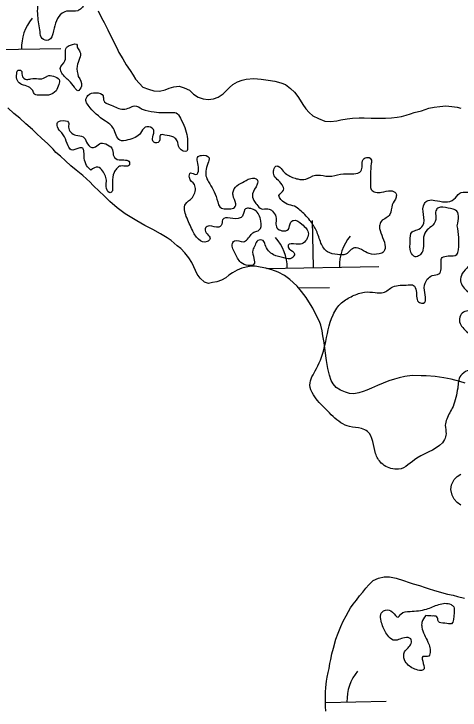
# Model space of a CAD drawing. Extents: x 3887375 to 3925618, y 296674 to 322633.
# Drawn here: x 3905041 to 3905382, y 313882 to 314414 of the extents above; entities that cross this region are included whole.
import ezdxf

# ---------------------------------------------------------------- set-up
doc = ezdxf.new("R2010")
doc.units = 0
for name, color, linetype in [('V-GRID-MAJR', 7, 'Continuous'), ('V-RIVR-EDGE', 7, 'Continuous'), ('V-WETL-SWMP', 7, 'Continuous')]:
    doc.layers.add(name, color=color, linetype=linetype)

msp = doc.modelspace()

# ---------------------------------------------------------------- linework, layer by layer
at = {"layer": 'V-GRID-MAJR'}
msp.add_spline([(3891444.7, 314225.88), (3896753.86, 314315.07), (3902063.01, 314405.04), (3907372.14, 314495.79), (3912681.27, 314587.3), (3917990.38, 314679.59), (3923299.47, 314772.65)], degree=3, dxfattribs=at)
at = {"layer": 'V-RIVR-EDGE'}
for points in [[(3905060.8, 314400.62), (3905059.07, 314412.64), (3905059.09, 314420.25), (3905060.86, 314425.52), (3905063.21, 314426.98), (3905066.43, 314426.98), (3905068.78, 314429.61), (3905061.21, 314445.15), (3905061.21, 314447.79), (3905065.02, 314449.25), (3905072.64, 314447.76), (3905075.56, 314444.53), (3905075.55, 314439.55), (3905077.58, 314431.64), (3905086.94, 314426.92), (3905093.68, 314424.56), (3905093.96, 314420.75), (3905092.2, 314418.41), (3905089.55, 314416.66), (3905082.23, 314416.39), (3905077.54, 314414.64), (3905071.06, 314401.18)], [(3905071.06, 314401.18), (3905067.23, 314394.16), (3905062.25, 314395.34), (3905060.8, 314400.62)], [(3905082.98, 314363.06), (3905077.42, 314368.94), (3905076.26, 314372.46), (3905079.79, 314378.31), (3905080.99, 314388.56), (3905083.92, 314390.31), (3905089.2, 314390.3), (3905089.2, 314389.71), (3905089.48, 314388.24), (3905091.24, 314385.31), (3905089.16, 314374.18), (3905090.02, 314366.27)], [(3905067.13, 314351.97), (3905060.68, 314351.98), (3905056.58, 314352.87), (3905055.12, 314355.51), (3905051.91, 314358.45), (3905046.64, 314360.22), (3905043.42, 314363.16), (3905042.85, 314368.44), (3905043.44, 314370.78), (3905046.37, 314370.77), (3905046.95, 314367.25), (3905050.46, 314364.02), (3905053.68, 314364.6), (3905059.54, 314364.59), (3905064.52, 314365.45), (3905066.28, 314366.62), (3905070.97, 314366.61), (3905075.36, 314363.96), (3905075.06, 314360.15)], [(3905090.02, 314366.27), (3905092.34, 314358.94), (3905089.7, 314355.43), (3905087.07, 314358.07), (3905082.98, 314363.06)], [(3905075.06, 314360.15), (3905073, 314355.47), (3905067.13, 314351.97)], [(3905138.88, 314341.24), (3905147.96, 314339.17), (3905162.61, 314338.84), (3905164.95, 314338.54), (3905168.17, 314334.43), (3905173.4, 314320.36), (3905173.68, 314312.44), (3905173.08, 314309.22), (3905167.52, 314311.58), (3905165.78, 314317.15), (3905163.15, 314319.8), (3905156.12, 314321.57), (3905152.9, 314321.58), (3905152.01, 314316.6), (3905147.9, 314316.02), (3905146.74, 314318.66), (3905147.92, 314324.23), (3905146.47, 314326.87), (3905141.19, 314327.47), (3905137.67, 314323.08), (3905127.98, 314317.83), (3905121.83, 314317.55), (3905116.87, 314326.65), (3905110.73, 314332.23), (3905097.58, 314344.28), (3905095.83, 314348.09), (3905097.31, 314351.89), (3905103.46, 314353.93), (3905109.02, 314351.57), (3905109.31, 314348.35), (3905115.16, 314344.52)], [(3905115.16, 314344.52), (3905124.53, 314341.28), (3905129.22, 314342.44), (3905133.03, 314343.89), (3905138.88, 314341.24)], [(3905099.51, 314294.76), (3905097.17, 314297.11), (3905094.84, 314302.38), (3905094.27, 314308.83), (3905093.4, 314311.47), (3905090.47, 314311.48), (3905084.6, 314310.32), (3905082.27, 314313.26), (3905079.35, 314320.3), (3905077.31, 314323.23), (3905074.1, 314327.93), (3905074.11, 314331.15), (3905076.45, 314332.31), (3905082.6, 314331.13), (3905082.6, 314327.61), (3905088.15, 314321.45), (3905093.71, 314320.26), (3905096.34, 314316.15), (3905100.43, 314312.04), (3905103.07, 314312.62), (3905107.18, 314315.25), (3905112.45, 314314.06), (3905116.25, 314310.24), (3905117.11, 314305.26), (3905121.21, 314302.61), (3905129.11, 314300.83), (3905129.11, 314298.78), (3905121.49, 314297.63), (3905119.14, 314295.59), (3905117.38, 314292.95), (3905116.18, 314285.34), (3905116.17, 314278.89)], [(3905172.67, 314259.12), (3905172.11, 314268.79), (3905177.1, 314273.47), (3905178.27, 314275.22), (3905178.88, 314283.72), (3905175.08, 314289), (3905175.97, 314292.52), (3905180.07, 314291.33), (3905182.13, 314295.43), (3905181.86, 314305.1), (3905184.21, 314305.97), (3905190.06, 314304.2), (3905189.18, 314299.81), (3905187.7, 314293.95), (3905187.69, 314290.44), (3905189.73, 314285.74)], [(3905253.9, 314289.1), (3905258, 314287.92), (3905264.15, 314287.9), (3905271.48, 314290.81), (3905279.39, 314290.21), (3905284.08, 314290.2), (3905292.87, 314291.93), (3905300.78, 314291.91), (3905306.36, 314293.95), (3905308.14, 314302.74), (3905311.66, 314304.49), (3905314.29, 314302.43), (3905314.28, 314299.79), (3905313.66, 314283.39), (3905314.23, 314279.87), (3905317.45, 314277.81), (3905322.14, 314277.8), (3905329.17, 314278.95), (3905332.98, 314277.18), (3905333.26, 314273.96), (3905330.32, 314268.11), (3905328.54, 314260.79), (3905325.61, 314258.16), (3905321.79, 314255.53), (3905320.61, 314252.02), (3905324.68, 314237.65), (3905323.78, 314232.38), (3905320.26, 314230.63), (3905312.65, 314230.94), (3905306.79, 314233.89), (3905301.52, 314235.36), (3905294.77, 314230.4), (3905288.33, 314230.12), (3905280.71, 314232.19), (3905275.75, 314238.94), (3905272.26, 314248.33), (3905267.3, 314256.25), (3905263.5, 314260.66), (3905255.6, 314267.12)], [(3905116.17, 314278.89), (3905114.41, 314277.43), (3905111.49, 314280.66), (3905111.5, 314285.94), (3905108.59, 314294.15), (3905105.08, 314297.09), (3905099.51, 314294.76)], [(3905255.6, 314267.12), (3905245.07, 314272.13), (3905243.61, 314275.35), (3905247.14, 314279.45), (3905245.97, 314283.55), (3905239.55, 314291.48), (3905239.56, 314295), (3905241.91, 314297.92), (3905243.08, 314297.62), (3905246.88, 314293.8), (3905253.9, 314289.1)], [(3905189.73, 314285.74), (3905196.14, 314272.54), (3905199.64, 314265.5), (3905201.69, 314265.2), (3905210.19, 314266.94), (3905210.49, 314268.99), (3905208.45, 314275.44), (3905208.75, 314278.96), (3905218.44, 314286.84), (3905221.96, 314288.3), (3905226.94, 314287.41), (3905226.93, 314283.89), (3905223.4, 314276.58), (3905224.26, 314271.59), (3905226.6, 314268.37), (3905230.11, 314265.13), (3905235.09, 314265.12), (3905238.6, 314263.35), (3905241.23, 314258.95), (3905242.08, 314250.45), (3905245.89, 314248.39), (3905250.87, 314249.55), (3905252.64, 314254.82), (3905254.7, 314256.28), (3905261.14, 314253.34), (3905266.1, 314246), (3905261.1, 314238.39), (3905256.7, 314238.11), (3905250.55, 314237.25), (3905251.42, 314234.61), (3905255.51, 314230.79), (3905253.75, 314227.57), (3905247.3, 314227.59), (3905239.4, 314229.95), (3905232.97, 314237.59), (3905231.51, 314240.81), (3905227.41, 314240.82), (3905225.35, 314237.31), (3905223.58, 314233.51), (3905224.45, 314227.06), (3905224.44, 314222.66), (3905220.04, 314221.8), (3905214.48, 314224.15), (3905209.81, 314231.49), (3905208.36, 314239.4), (3905209.54, 314240.57), (3905216.28, 314239.97), (3905222.44, 314245.52), (3905225.08, 314247.57), (3905228.31, 314248.73), (3905229.79, 314255.76), (3905225.12, 314263.97), (3905221.03, 314265.45), (3905218.1, 314265.16), (3905216.03, 314260.19), (3905213.98, 314258.14), (3905200.5, 314256.71), (3905199.31, 314252.32), (3905197.55, 314251.15), (3905190.23, 314252.05), (3905187.3, 314250.59), (3905187, 314248.83), (3905190.79, 314241.79), (3905188.73, 314240.04), (3905182, 314241.81), (3905177.33, 314248.86), (3905172.67, 314259.12)], [(3905380.09, 314252.16), (3905378.65, 314264.18), (3905376.89, 314264.77), (3905368.99, 314266.25), (3905365.76, 314265.97), (3905363.71, 314263.63), (3905363.7, 314258.65), (3905361.34, 314252.5), (3905356.93, 314249), (3905354.28, 314243.44), (3905353.38, 314232.31), (3905351.32, 314229.67), (3905347.8, 314228.51), (3905344.59, 314232.04), (3905344.02, 314240.53), (3905345.5, 314247.56), (3905349.31, 314249.02), (3905353.72, 314252.23), (3905354.93, 314269.22), (3905357.87, 314271.56), (3905362.85, 314271.54), (3905377.5, 314272.39), (3905381.91, 314277.06), (3905387.47, 314277.93), (3905402.71, 314277.01), (3905405.35, 314277.01), (3905405.92, 314273.2), (3905402.98, 314269.98), (3905398.3, 314269.7), (3905390.09, 314269.43), (3905389.5, 314265.91), (3905391.83, 314263.56), (3905396.22, 314260.33), (3905396.2, 314252.71), (3905396.17, 314239.23), (3905392.94, 314237.48), (3905392.35, 314233.97), (3905392.33, 314228.69), (3905388.51, 314221.09), (3905383.8, 314215.53), (3905382.62, 314209.97), (3905388.17, 314201.75), (3905393.73, 314198.81), (3905400.76, 314200.25), (3905400.77, 314203.18), (3905399.92, 314217.25), (3905401.98, 314219), (3905407.25, 314218.7), (3905407.25, 314216.06), (3905406.04, 314204.05), (3905408.38, 314201.41), (3905418.35, 314202.55), (3905423.32, 314199.03), (3905419.79, 314193.17), (3905415.68, 314191.72), (3905404.25, 314188.82), (3905391.94, 314187.68), (3905383.14, 314184.48), (3905381.67, 314179.79), (3905387.21, 314171.28), (3905391.01, 314168.93), (3905396, 314171.85), (3905403.33, 314174.17), (3905405.67, 314169.77), (3905403.9, 314165.97), (3905399.5, 314163.93), (3905397.14, 314159.54), (3905398.01, 314155.43), (3905400.33, 314143.12), (3905400.02, 314139.61), (3905394.46, 314140.5), (3905387.72, 314141.1), (3905382.73, 314137.6), (3905380.37, 314127.94), (3905376.81, 314113.88)], [(3905376.81, 314113.88), (3905372.1, 314104.22), (3905370.92, 314099.54), (3905371.49, 314093.09), (3905370.31, 314088.7), (3905349.18, 314074.4), (3905335.09, 314065.93), (3905332.16, 314065.94), (3905321.92, 314070.65), (3905317.54, 314077.99), (3905311.43, 314094.71), (3905306.75, 314097.06), (3905297.67, 314098.55), (3905290.94, 314101.49), (3905279.54, 314111.78), (3905269.9, 314122.94), (3905267.28, 314130.27), (3905272.29, 314142.85), (3905278.78, 314160.71), (3905284.99, 314184.13), (3905291.46, 314193.2), (3905299.97, 314198.45), (3905309.06, 314201.36), (3905317.26, 314201.05), (3905323.41, 314201.03), (3905330.75, 314205.41), (3905342.47, 314206.84), (3905346.57, 314206.54), (3905348.61, 314202.43), (3905351.23, 314193.34), (3905354.16, 314193.04), (3905354.77, 314204.76), (3905357.13, 314211.2), (3905360.95, 314214.12), (3905365.93, 314215.28), (3905367.7, 314219.09), (3905368.6, 314227.87), (3905373, 314229.04), (3905379.74, 314230.19), (3905380.92, 314233.7), (3905380.09, 314252.16)], [(3905343.91, 313957.21), (3905356.51, 313958.94), (3905365.89, 313962.43), (3905375.27, 313962.41), (3905377.31, 313960.65), (3905377.6, 313955.96), (3905375.52, 313947.76), (3905370.54, 313948.06), (3905365.57, 313949.54), (3905364.4, 313953.06), (3905361.18, 313953.65), (3905355.91, 313953.96)], [(3905355.91, 313953.96), (3905352.97, 313948.69), (3905352.96, 313945.18), (3905357.62, 313933.74), (3905359.06, 313924.65), (3905358.18, 313922.9), (3905353.78, 313922.62), (3905354.06, 313917.34), (3905354.05, 313912.36), (3905351.12, 313912.07), (3905346.43, 313913.55), (3905339.71, 313920.01), (3905339.73, 313926.17), (3905344.72, 313932.6), (3905344.44, 313936.12), (3905339.75, 313937.01), (3905330.96, 313935.27), (3905326.87, 313938.8), (3905322.49, 313947.3), (3905322.52, 313956.68), (3905325.16, 313958.14), (3905330.43, 313956.66), (3905334.81, 313952.84), (3905336.87, 313955.18), (3905343.91, 313957.21)]]:
    msp.add_spline(points, degree=3, dxfattribs=at)
at = {"layer": 'V-WETL-SWMP'}
for p, q in [((3904976.56, 314385.98), (3905076.54, 314387.7)), ((3905269.92, 314220.18), (3905269.3, 314256.17)), ((3905234.14, 314219.56), (3905319.91, 314221.04)), ((3905258.59, 314204.55), (3905282.18, 314204.95)), ((3905279.29, 313887.61), (3905325.62, 313888.41))]:
    msp.add_line(p, q, dxfattribs=at)
for points in [[(3905105.1, 314416.57), (3905107.73, 314411.1), (3905109.72, 314407.52), (3905112.59, 314402.04), (3905113.9, 314399.19), (3905116.1, 314394.91), (3905117.42, 314392.05), (3905119.4, 314388.24), (3905121.16, 314384.68), (3905124.04, 314379.9), (3905126.71, 314375.37), (3905129.6, 314370.82), (3905132.06, 314367.23), (3905133.84, 314364.37), (3905136.77, 314360.99), (3905139.49, 314358.1), (3905143.65, 314356.56), (3905147.83, 314355.48), (3905152.04, 314355.11), (3905156.52, 314356.14), (3905159.6, 314357.44), (3905163.15, 314358.5), (3905167.14, 314358.84), (3905171.08, 314357.54), (3905175, 314355.77), (3905178.18, 314352.86), (3905181.86, 314350.63), (3905185.56, 314349.34), (3905189.52, 314348.75), (3905193.52, 314349.32), (3905197.07, 314350.61), (3905200.9, 314353.06), (3905203.55, 314355.55), (3905205.73, 314357.82)], [(3905205.73, 314357.82), (3905208.39, 314360.31), (3905211.97, 314362.3), (3905215.52, 314363.59), (3905218.58, 314364.19), (3905224.45, 314364.7), (3905230.06, 314364.29), (3905235.42, 314363.64), (3905240.54, 314362.78), (3905244.95, 314361.46), (3905248.65, 314360.17), (3905252.54, 314357.24), (3905255.48, 314354.33), (3905257.95, 314350.97), (3905259.74, 314348.34), (3905261.74, 314345), (3905264.2, 314341.64), (3905266.69, 314338.75), (3905269.42, 314336.32), (3905273.79, 314334.07), (3905278.65, 314332.28), (3905283.08, 314331.9), (3905287.78, 314332.45), (3905290.85, 314333.05), (3905295.79, 314333.83), (3905299.79, 314334.4), (3905304.95, 314334.7), (3905308.69, 314334.58), (3905314.07, 314334.4), (3905319.69, 314334.46), (3905325.07, 314334.51), (3905329.76, 314334.6), (3905333.99, 314335.16), (3905337.29, 314335.76), (3905341.07, 314336.8), (3905344.14, 314337.64), (3905346.98, 314338.72), (3905352.65, 314340.17), (3905358.33, 314342.1), (3905362.33, 314342.9), (3905366.8, 314343.46), (3905371.26, 314343.78), (3905375.93, 314343.4), (3905379.89, 314342.8), (3905382.91, 314342)], [(3905058.05, 314322.81), (3905054.86, 314325.73), (3905049.86, 314330.1), (3905045.31, 314334.46), (3905040.75, 314338.12), (3905036.2, 314342.25)], [(3905386.15, 314131.67), (3905381.98, 314132.98), (3905375.48, 314134.82), (3905369.9, 314135.94), (3905363.14, 314136.86), (3905356.36, 314137.32), (3905352.39, 314137.45), (3905345.61, 314137.67), (3905339.96, 314136.91), (3905335.48, 314135.89), (3905331.94, 314134.83), (3905327.68, 314133.57), (3905323.41, 314131.83), (3905319.13, 314129.86), (3905314.39, 314127.91), (3905310.83, 314126.39), (3905307.98, 314125.31), (3905304.67, 314124.25), (3905300.91, 314123.67), (3905297.63, 314123.77), (3905294.39, 314124.81), (3905290.69, 314126.34), (3905287.49, 314128.55), (3905285, 314131.21), (3905283.44, 314133.83), (3905282.17, 314137.85), (3905280.93, 314143.04), (3905279.96, 314149.16), (3905279.03, 314156.45), (3905278.06, 314162.8), (3905277.29, 314167.98), (3905276.71, 314171.74), (3905275.68, 314175.99), (3905274.6, 314178.83), (3905272.19, 314183.83), (3905269.55, 314189.06), (3905267.77, 314191.93), (3905264.43, 314197.19), (3905260.84, 314201.99), (3905257.46, 314205.84), (3905254.51, 314208.75), (3905252.01, 314211.17), (3905247.89, 314214.11), (3905243.06, 314216.61), (3905238.2, 314218.41), (3905233.56, 314219.73), (3905229.14, 314220.58), (3905225.41, 314221.16), (3905222.37, 314221.26), (3905218.37, 314220.46), (3905215.06, 314219.63), (3905211.5, 314218.1), (3905207.92, 314216.11), (3905205.29, 314214.33), (3905202.88, 314212.3), (3905199.55, 314210.53), (3905196, 314209.24), (3905192.7, 314208.65), (3905189.64, 314208.04), (3905186.62, 314209.08), (3905183.21, 314212), (3905180.97, 314215.11), (3905179.66, 314217.97), (3905178.35, 314220.82), (3905176.81, 314224.15), (3905174.59, 314227.73), (3905171.43, 314231.34), (3905168.5, 314234.72), (3905165.76, 314236.91), (3905160.97, 314240.81), (3905158, 314243.02), (3905152.94, 314245.99), (3905146.96, 314249.23), (3905140.97, 314252.23), (3905134.77, 314255.94), (3905130.86, 314258.18), (3905125.81, 314261.15), (3905119.87, 314265.79), (3905114.18, 314270.66), (3905109.42, 314275.5), (3905106.46, 314278.17), (3905101.24, 314283.25), (3905098.97, 314285.43), (3905096.25, 314288.1), (3905093.52, 314290.53), (3905091.02, 314292.71), (3905088.27, 314294.68), (3905084.4, 314298.08), (3905080.31, 314301.72), (3905076.44, 314305.36), (3905072.79, 314308.29), (3905070.76, 314310.7), (3905066.68, 314314.81), (3905061.91, 314319.18), (3905058.05, 314322.81)], [(3905382.88, 314038.37), (3905379.91, 314040.57), (3905377.65, 314042.98), (3905376.11, 314046.08), (3905375.08, 314050.33), (3905375.67, 314054.05), (3905377.67, 314057.97), (3905379.85, 314060.24), (3905382.72, 314062.25)], [(3905279.45, 313880.89), (3905279.33, 313884.41), (3905279.27, 313889.79), (3905279.22, 313895.41), (3905279.56, 313898.91), (3905279.96, 313903.82), (3905280.52, 313906.84), (3905281.34, 313910.33), (3905281.91, 313913.59), (3905282.5, 313917.31), (3905283.3, 313920.33), (3905284.15, 313924.75), (3905285.23, 313929.16), (3905287.09, 313935.89), (3905288.88, 313940.52), (3905290.91, 313945.6), (3905292.69, 313949.76), (3905294.92, 313953.67), (3905296.91, 313957.11), (3905298.4, 313959.87), (3905300.36, 313962.62), (3905302.81, 313965.82), (3905305.25, 313969.02), (3905307.69, 313971.98), (3905310.13, 313974.94), (3905312.31, 313977.45), (3905315.7, 313980.85), (3905319.74, 313982.59), (3905324.22, 313983.62), (3905328.2, 313983.72), (3905333.32, 313982.62), (3905338.88, 313980.8), (3905343.27, 313979.25), (3905346.28, 313978.22), (3905351.16, 313976.89), (3905355.56, 313975.58), (3905358.57, 313974.54), (3905361.82, 313973.5), (3905366.22, 313972.19), (3905372.48, 313970.35), (3905376.9, 313969.5), (3905380.16, 313968.69), (3905385.5, 313967.35)]]:
    msp.add_lwpolyline(points, dxfattribs=at)
for centre, start, end in [((3905081.78, 314388.26), 140.2115, 181.7552), ((3905214.68, 314219.7), 0.2115, 41.7552), ((3905325.15, 314221.6), 140.2115, 181.7552), ((3905330.85, 313888.97), 140.2115, 181.7552)]:
    msp.add_arc(centre, 35.25, start, end, dxfattribs=at)

doc.saveas('drawing.dxf')
